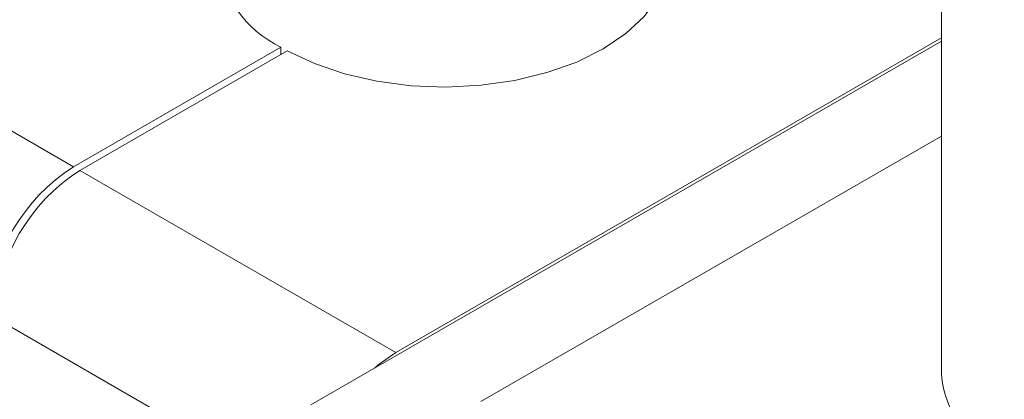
# Model space of a CAD drawing. Header units: millimetres. Extents: x 525 to 29324, y 175 to 20618.
# Tile 541 of 588: x 27397 to 27463, y 14084 to 14109. Entities that reach past the tile are written whole.
import ezdxf

# ---------------------------------------------------------------- set-up
doc = ezdxf.new("R2010")
doc.units = ezdxf.units.MM
doc.linetypes.add('SLD-Continua', pattern=[0])

msp = doc.modelspace()

# ---------------------------------------------------------------- linework, layer by layer
at = {"color": 7, "linetype": 'SLD-Continua', "lineweight": 18, "ltscale": 35}
for p, q in [((27458.342, 14943.968), (27458.342, 14085.474)), ((27379.65, 14111.388), (27400.651, 14099.268)), ((27458.342, 14107.628), (27416.42, 14083.433)), ((27458.342, 14107.832), (27422.077, 14086.902)), ((27400.651, 14099.268), (27414.442, 14107.227)), ((27414.866, 14106.982), (27401.076, 14099.023)), ((27414.442, 14106.737), (27414.442, 14107.227)), ((27458.342, 14101.303), (27427.734, 14083.637)), ((27422.077, 14086.902), (27401.076, 14099.023)), ((27416.42, 14077.104), (27395.419, 14089.225))]:
    msp.add_line(p, q, dxfattribs=at)
at = {"color": 7, "linetype": 'SLD-Continua', "lineweight": 18, "ltscale": 35, "flags": 128}
for points in [[(27440.259, 14113.225), (27440.258, 14113.138), (27440.055, 14111.802), (27439.497, 14110.5), (27438.597, 14109.264), (27437.376, 14108.122), (27435.865, 14107.103), (27434.1, 14106.231), (27432.122, 14105.527), (27429.98, 14105.008), (27427.724, 14104.685), (27425.409, 14104.568), (27423.09, 14104.659), (27420.824, 14104.955), (27418.664, 14105.449), (27416.662, 14106.131), (27414.866, 14106.982)], [(27420.674, 14085.888), (27420.973, 14086.14), (27422.077, 14086.902)]]:
    msp.add_lwpolyline(points, dxfattribs=at)
at = {"color": 7, "linetype": 'SLD-Continua', "lineweight": 18, "ltscale": 1225}
for centre, radius, start, end in [((27417.574, 14113.869), 7.343, 185.03236, 244.75735), ((27407.275, 14088.912), 12.293, 122.60229, 177.39771), ((27407.699, 14088.667), 12.293, 122.60229, 177.39771), ((27465.657, 14086.118), 7.343, 185.03236, 244.75735)]:
    msp.add_arc(centre, radius, start, end, dxfattribs=at)

doc.saveas('drawing.dxf')
